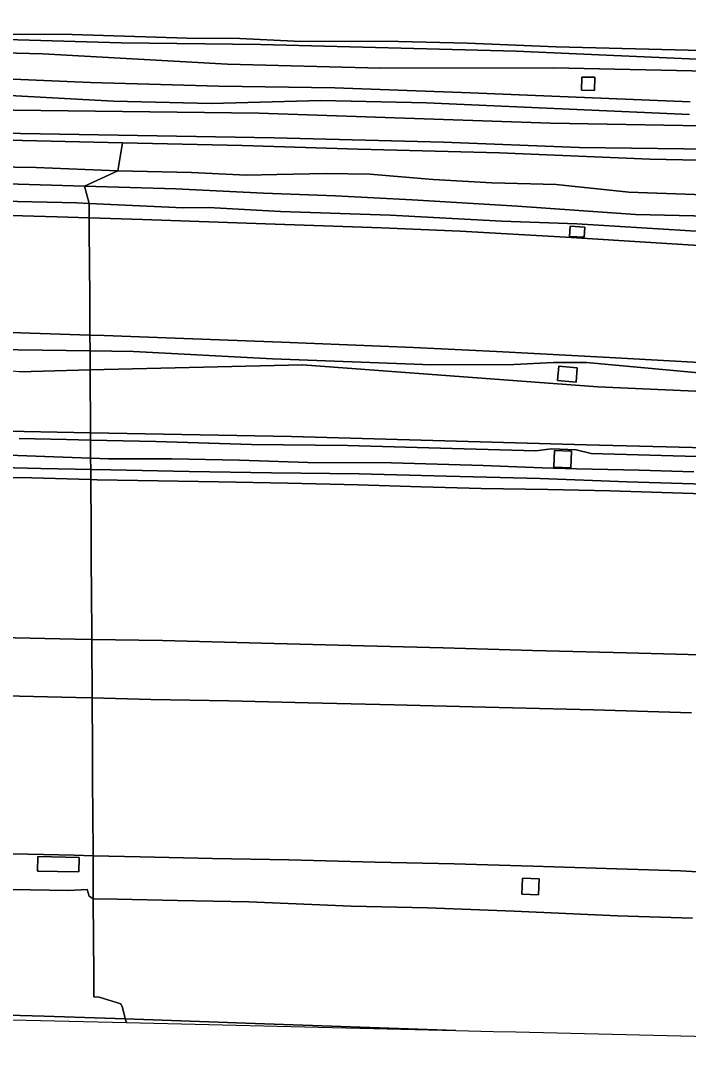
# Model space of a CAD drawing. Extents: x 160203 to 161530, y 379528 to 381797.
# Drawn here: x 160714.9 to 160779.2, y 379578.8 to 379678.1 of the extents above; entities that cross this region are included whole.
import ezdxf

# ---------------------------------------------------------------- set-up
doc = ezdxf.new("R2010")
doc.units = 0
for name, color, linetype in [('IMGEO_Berm_groen', 7, 'Continuous'), ('IMGEO_Grasland_overig', 7, 'Continuous'), ('IMGEO_Groenvoorziening', 7, 'Continuous'), ('IMGEO_Hek', 7, 'Continuous'), ('IMGEO_Rijbaan_autosnelweg', 7, 'Continuous'), ('IMGEO_Rijbaan_autoweg', 7, 'Continuous'), ('IMGEO_Terreindeel_gesloten', 7, 'Continuous'), ('IMGEO_Voetpad_open', 7, 'Continuous')]:
    doc.layers.add(name, color=color, linetype=linetype)

msp = doc.modelspace()

# ---------------------------------------------------------------- linework, layer by layer
at = {"layer": 'IMGEO_Berm_groen'}
for points in [[(160707.195, 379659.514), (160718.41, 379659.2), (160721.498, 379659.1), (160721.49, 379660.49), (160720.313, 379660.546), (160711.712, 379660.756)], [(160787.277, 379657.384), (160768.499, 379658.539), (160761.247, 379658.771), (160750.493, 379659.363), (160739.92, 379659.714), (160733.004, 379660.108), (160730.56, 379660.055), (160721.49, 379660.49), (160721.498, 379659.1), (160726.631, 379658.933), (160738.49, 379658.541), (160749.674, 379658.152), (160757.243, 379657.807), (160767.428, 379657.242), (160785.352, 379656.111)], [(160603.885, 379648.525), (160616.654, 379648.124), (160627.555, 379648.025), (160638.739, 379647.611), (160650.078, 379647.709), (160663.762, 379647.492), (160677.938, 379647.298), (160693.348, 379646.938), (160707.65, 379646.498), (160721.575, 379646.28), (160721.566, 379647.809), (160705.278, 379648.359), (160693.653, 379648.585), (160676.589, 379648.964), (160664.7, 379649.188), (160651.431, 379649.411), (160636.339, 379649.607), (160623.892, 379649.826), (160611.33, 379649.897), (160596.196, 379650.04)], [(160785.47, 379644.868), (160771.648, 379645.655), (160760.747, 379646.235), (160752.735, 379646.608), (160740.032, 379647.141), (160722.924, 379647.763), (160721.566, 379647.809), (160721.575, 379646.28), (160725.771, 379646.215), (160739.159, 379645.52), (160754.519, 379644.949), (160762.407, 379644.964), (160766.244, 379645.156), (160769.431, 379645.165), (160787.564, 379643.508)], [(160714.772, 379644.285), (160721.586, 379644.449), (160721.575, 379646.28), (160707.65, 379646.498)], [(160787.564, 379643.508), (160769.431, 379645.165), (160766.244, 379645.156), (160762.407, 379644.964), (160754.519, 379644.949), (160739.159, 379645.52), (160725.771, 379646.215), (160721.575, 379646.28), (160721.586, 379644.449), (160742.038, 379644.942), (160770.51, 379642.827), (160801.671, 379641.431)], [(160710.283, 379636.37), (160717.221, 379636.115), (160719.872, 379636.018), (160721.638, 379635.954), (160721.627, 379637.694), (160719.324, 379637.745), (160714.742, 379637.848)], [(160714.742, 379637.848), (160719.324, 379637.745), (160721.627, 379637.694), (160721.623, 379638.403), (160711.998, 379638.579)], [(160802.71, 379636.403), (160769.387, 379637.25), (160740.982, 379638.049), (160721.623, 379638.403), (160721.627, 379637.694), (160727.913, 379637.554), (160737.152, 379637.281), (160746.389, 379637.175), (160756.463, 379636.873), (160764.533, 379636.664), (160766.052, 379636.844), (160768.427, 379636.772), (160769.877, 379636.414), (160781.175, 379636.085)], [(160781.175, 379636.085), (160769.877, 379636.414), (160768.427, 379636.772), (160766.052, 379636.844), (160764.533, 379636.664), (160756.463, 379636.873), (160746.389, 379637.175), (160737.152, 379637.281), (160727.913, 379637.554), (160721.627, 379637.694), (160721.638, 379635.954), (160723.381, 379635.89), (160729.464, 379635.905), (160735.994, 379635.758), (160742.562, 379635.536), (160750.63, 379635.495), (160759.461, 379635.237), (160765.138, 379635.008), (160768.44, 379634.925), (160774.488, 379634.792), (160779.775, 379634.652)], [(160707.773, 379635.191), (160716.845, 379634.954), (160720.131, 379634.901), (160721.644, 379634.877), (160721.638, 379635.954), (160719.872, 379636.018), (160717.221, 379636.115), (160710.283, 379636.37)], [(160779.775, 379634.652), (160774.488, 379634.792), (160768.44, 379634.925), (160765.138, 379635.008), (160759.461, 379635.237), (160750.63, 379635.495), (160742.562, 379635.536), (160735.994, 379635.758), (160729.464, 379635.905), (160723.381, 379635.89), (160721.638, 379635.954), (160721.644, 379634.877), (160723.597, 379634.846), (160731.128, 379634.669), (160739.068, 379634.534), (160747.526, 379634.44), (160755.911, 379634.216), (160764.964, 379633.997), (160773.35, 379633.68), (160782.941, 379633.392)], [(160710.311, 379634.16), (160715.978, 379634.07), (160720.512, 379633.935), (160721.65, 379633.901), (160721.644, 379634.877), (160720.131, 379634.901), (160716.845, 379634.954), (160707.773, 379635.191)], [(160782.941, 379633.392), (160773.35, 379633.68), (160764.964, 379633.997), (160755.911, 379634.216), (160747.526, 379634.44), (160739.068, 379634.534), (160731.128, 379634.669), (160723.597, 379634.846), (160721.644, 379634.877), (160721.65, 379633.901), (160722.258, 379633.883), (160728.138, 379633.786), (160733.954, 379633.66), (160740.622, 379633.56), (160747.403, 379633.386), (160753.497, 379633.207), (160759.257, 379633.044), (160765.703, 379632.932), (160771.658, 379632.817), (160778.699, 379632.581), (160785.721, 379632.363)], [(160712.005, 379613.098), (160720.223, 379612.9), (160721.777, 379612.86), (160721.743, 379618.5), (160720.123, 379618.53), (160712.889, 379618.683)], [(160781.602, 379616.976), (160773.273, 379617.192), (160764.201, 379617.42), (160755.593, 379617.698), (160747.969, 379617.882), (160738.099, 379618.131), (160728.555, 379618.382), (160721.743, 379618.5), (160721.777, 379612.86), (160727.439, 379612.712), (160734.961, 379612.564), (160742.595, 379612.398), (160750.878, 379612.201), (160759.671, 379611.961), (160770.088, 379611.708), (160779.531, 379611.438)], [(160710.254, 379594.482), (160719.539, 379594.294), (160721.309, 379594.42), (160721.5, 379593.773), (160721.894, 379593.498), (160721.869, 379597.662), (160720.06, 379597.701), (160706.667, 379597.994)], [(160782.839, 379595.944), (160778.46, 379596.203), (160772.347, 379596.382), (160764.258, 379596.636), (160756.67, 379596.877), (160749.064, 379597.034), (160740.735, 379597.259), (160733.37, 379597.399), (160726.423, 379597.561), (160721.869, 379597.662), (160721.894, 379593.498), (160724.201, 379593.462), (160730.017, 379593.346), (160736.88, 379593.219), (160746.751, 379592.813), (160754.097, 379592.626), (160762.455, 379592.328), (160772.41, 379591.876), (160779.617, 379591.632)], [(160714.047, 379581.844), (160725.078, 379581.58), (160724.964, 379581.96), (160717.15, 379582.205), (160703.243, 379582.572)]]:
    msp.add_lwpolyline(points, dxfattribs=at)
for points in [[(160767.83, 379658.292), (160769.246, 379658.212), (160769.191, 379657.233), (160767.775, 379657.314)], [(160768.533, 379644.669), (160768.412, 379643.277), (160766.632, 379643.427), (160766.754, 379644.819)], [(160767.904, 379635.022), (160766.269, 379635.081), (160766.327, 379636.69), (160767.963, 379636.631)], [(160720.495, 379596.093), (160718.442, 379596.141), (160716.64, 379596.182), (160716.505, 379596.185), (160716.536, 379597.572), (160720.525, 379597.48)], [(160764.864, 379595.424), (160764.797, 379593.879), (160763.195, 379593.949), (160763.262, 379595.494)], [(160725.078, 379581.58), (160756.826, 379580.82), (160755.008, 379580.873), (160738.404, 379581.474), (160724.964, 379581.96)]]:
    msp.add_lwpolyline(points, close=True, dxfattribs=at)
at = {"layer": 'IMGEO_Grasland_overig'}
for points in [[(160609.811, 379677.819), (160617.653, 379677.592), (160628.549, 379677.644), (160638.772, 379677.521), (160651.122, 379677.544), (160664.403, 379677.174), (160670.093, 379677.181), (160675.234, 379677.331), (160680.967, 379677.359), (160697.26, 379677.163), (160713.154, 379676.794), (160719.857, 379676.768), (160730.946, 379676.4), (160736.025, 379676.38), (160741.233, 379676.13), (160751.287, 379676.091), (160757.948, 379675.916), (160766.508, 379675.59), (160788.158, 379675.018)], [(160784.17, 379667.899), (160765.937, 379668.227), (160737.856, 379669.185), (160701.053, 379669.647), (160671.708, 379670.49), (160660.934, 379671.008), (160649.825, 379671.312), (160624.32, 379671.661), (160611.717, 379671.594), (160597.362, 379671.85), (160583.219, 379671.959), (160540.434, 379672.116), (160526.041, 379671.929), (160519.566, 379672.155), (160490.949, 379672.019), (160476.881, 379671.864), (160463.214, 379671.472), (160452.555, 379671.689), (160440.92, 379671.637)], [(160442.8, 379669.22), (160460.825, 379668.755), (160470.365, 379668.767), (160481.098, 379669.13), (160491.995, 379669.115), (160528.697, 379669.402), (160555.864, 379669.341), (160581.449, 379669.478), (160606.616, 379669.232), (160619.495, 379668.985), (160631.783, 379668.922), (160643.419, 379668.686), (160654.235, 379668.273), (160666.84, 379668.024), (160681.176, 379667.536), (160711.084, 379667.31), (160739.309, 379666.816), (160755.626, 379666.388), (160768.718, 379665.89), (160783.831, 379665.683)], [(160708.118, 379664.098), (160716.381, 379663.958), (160724.255, 379663.636), (160724.709, 379666.338), (160712.283, 379666.61)], [(160788.1, 379664.504), (160775.505, 379664.764), (160761.021, 379665.376), (160747.403, 379665.722), (160736.251, 379666.079), (160724.709, 379666.338), (160724.255, 379663.636), (160731.36, 379663.466), (160736.662, 379663.227), (160739.581, 379663.284), (160744.343, 379663.378), (160748.527, 379663.298), (160754.644, 379662.792), (160760.295, 379662.483), (160766.482, 379662.315), (160773.496, 379661.575), (160786.145, 379661.136)], [(160713.602, 379662.375), (160721.044, 379662.165), (160724.255, 379663.636), (160716.381, 379663.958), (160708.118, 379664.098)], [(160786.145, 379661.136), (160773.496, 379661.575), (160766.482, 379662.315), (160760.295, 379662.483), (160754.644, 379662.792), (160748.527, 379663.298), (160744.343, 379663.378), (160739.581, 379663.284), (160736.662, 379663.227), (160731.36, 379663.466), (160724.255, 379663.636), (160721.044, 379662.165), (160729.834, 379661.914), (160738.29, 379661.471), (160745.226, 379661.225), (160752.627, 379660.825), (160762.769, 379660.228), (160774.126, 379659.43), (160786.763, 379659.139)], [(160711.712, 379660.756), (160720.313, 379660.546), (160721.49, 379660.49), (160721.044, 379662.165), (160713.602, 379662.375)], [(160786.763, 379659.139), (160774.126, 379659.43), (160762.769, 379660.228), (160752.627, 379660.825), (160745.226, 379661.225), (160738.29, 379661.471), (160729.834, 379661.914), (160721.044, 379662.165), (160721.49, 379660.49), (160730.56, 379660.055), (160733.004, 379660.108), (160739.92, 379659.714), (160750.493, 379659.363), (160761.247, 379658.771), (160768.499, 379658.539), (160787.277, 379657.384)]]:
    msp.add_lwpolyline(points, dxfattribs=at)
at = {"layer": 'IMGEO_Groenvoorziening'}
for points in [[(160441.119, 379676.682), (160455.424, 379677.059), (160468.236, 379677.103), (160483.419, 379677.588), (160508.261, 379677.983), (160518.758, 379678.104), (160541.489, 379677.736), (160589.292, 379677.349), (160636.083, 379677.12), (160651.826, 379677.172), (160666.856, 379676.838), (160695.815, 379676.793), (160724.569, 379675.967), (160737.996, 379675.788), (160762.639, 379675.158), (160784.398, 379674.187)], [(160784.398, 379674.187), (160762.639, 379675.158), (160737.996, 379675.788), (160724.569, 379675.967), (160695.815, 379676.793), (160666.856, 379676.838), (160651.826, 379677.172), (160636.083, 379677.12), (160589.292, 379677.349), (160541.489, 379677.736), (160518.758, 379678.104), (160508.261, 379677.983), (160483.419, 379677.588), (160468.236, 379677.103), (160455.424, 379677.059), (160441.119, 379676.682)], [(160788.158, 379675.018), (160766.508, 379675.59), (160757.948, 379675.916), (160751.287, 379676.091), (160741.233, 379676.13), (160736.025, 379676.38), (160730.946, 379676.4), (160719.857, 379676.768), (160713.154, 379676.794), (160697.26, 379677.163), (160680.967, 379677.359), (160675.234, 379677.331), (160670.093, 379677.181), (160664.403, 379677.174), (160651.122, 379677.544), (160638.772, 379677.521), (160628.549, 379677.644), (160617.653, 379677.592), (160609.811, 379677.819)], [(160782.51, 379673.201), (160766.236, 379673.545), (160749.565, 379673.527), (160734.809, 379673.906), (160717.033, 379674.911), (160688.912, 379675.617), (160653.122, 379675.94), (160638.644, 379675.836), (160626.987, 379676.136), (160604.496, 379676.468), (160594.359, 379676.339), (160566.918, 379676.46), (160552.271, 379676.291), (160518.656, 379676.211), (160504.808, 379675.978), (160475.631, 379675.936), (160462.023, 379675.666), (160450.052, 379675.331), (160434.473, 379674.642)], [(160434.473, 379674.642), (160450.052, 379675.331), (160462.023, 379675.666), (160475.631, 379675.936), (160504.808, 379675.978), (160518.656, 379676.211), (160552.271, 379676.291), (160566.918, 379676.46), (160594.359, 379676.339), (160604.496, 379676.468), (160626.987, 379676.136), (160638.644, 379675.836), (160653.122, 379675.94), (160688.912, 379675.617), (160717.033, 379674.911), (160734.809, 379673.906), (160749.565, 379673.527), (160766.236, 379673.545), (160782.51, 379673.201)], [(160446.519, 379673.381), (160465.1, 379673.281), (160483.955, 379673.662), (160501.117, 379673.807), (160526.234, 379673.772), (160537.428, 379673.979), (160547.906, 379673.978), (160559.728, 379673.767), (160570.577, 379673.438), (160577.837, 379673.666), (160590.06, 379673.809), (160610.835, 379673.602), (160624.034, 379673.716), (160637.658, 379673.429), (160664.39, 379673.109), (160678.732, 379672.755), (160687.428, 379672.72), (160699.172, 379673.097), (160721.626, 379672.133), (160733.982, 379671.798), (160745.179, 379671.619), (160758.236, 379671.162), (160779.421, 379670.279)], [(160779.421, 379670.279), (160758.236, 379671.162), (160745.179, 379671.619), (160733.982, 379671.798), (160721.626, 379672.133), (160699.172, 379673.097), (160687.428, 379672.72), (160678.732, 379672.755), (160664.39, 379673.109), (160637.658, 379673.429), (160624.034, 379673.716), (160610.835, 379673.602), (160590.06, 379673.809), (160577.837, 379673.666), (160570.577, 379673.438), (160559.728, 379673.767), (160547.906, 379673.978), (160537.428, 379673.979), (160526.234, 379673.772), (160501.117, 379673.807), (160483.955, 379673.662), (160465.1, 379673.281), (160446.519, 379673.381)], [(160779.339, 379669.046), (160753.998, 379670.169), (160743.811, 379670.412), (160733.298, 379670.119), (160723.848, 379670.332), (160713.235, 379670.92), (160707.369, 379671.127), (160700.012, 379671.597), (160688.6, 379671.13), (160673.156, 379671.383), (160633.97, 379672.607), (160621.892, 379672.687), (160607.241, 379672.578), (160594.518, 379672.763), (160582.386, 379672.639), (160560.382, 379672.615), (160550.086, 379672.691), (160528.854, 379672.636), (160518.257, 379672.785), (160506.283, 379672.77), (160493.791, 379672.669), (160469.607, 379672.256), (160456.715, 379672.172), (160446.256, 379672.371)], [(160446.256, 379672.371), (160456.715, 379672.172), (160469.607, 379672.256), (160493.791, 379672.669), (160506.283, 379672.77), (160518.257, 379672.785), (160528.854, 379672.636), (160550.086, 379672.691), (160560.382, 379672.615), (160582.386, 379672.639), (160594.518, 379672.763), (160607.241, 379672.578), (160621.892, 379672.687), (160633.97, 379672.607), (160673.156, 379671.383), (160688.6, 379671.13), (160700.012, 379671.597), (160707.369, 379671.127), (160713.235, 379670.92), (160723.848, 379670.332), (160733.298, 379670.119), (160743.811, 379670.412), (160753.998, 379670.169), (160779.339, 379669.046)], [(160440.92, 379671.637), (160452.555, 379671.689), (160463.214, 379671.472), (160476.881, 379671.864), (160490.949, 379672.019), (160519.566, 379672.155), (160526.041, 379671.929), (160540.434, 379672.116), (160583.219, 379671.959), (160597.362, 379671.85), (160611.717, 379671.594), (160624.32, 379671.661), (160649.825, 379671.312), (160660.934, 379671.008), (160671.708, 379670.49), (160701.053, 379669.647), (160737.856, 379669.185), (160765.937, 379668.227), (160784.17, 379667.899)], [(160783.831, 379665.683), (160768.718, 379665.89), (160755.626, 379666.388), (160739.309, 379666.816), (160711.084, 379667.31), (160681.176, 379667.536), (160666.84, 379668.024), (160654.235, 379668.273), (160643.419, 379668.686), (160631.783, 379668.922), (160619.495, 379668.985), (160606.616, 379669.232), (160581.449, 379669.478), (160555.864, 379669.341), (160528.697, 379669.402), (160491.995, 379669.115), (160481.098, 379669.13), (160470.365, 379668.767), (160460.825, 379668.755), (160442.8, 379669.22)], [(160607.32, 379668.464), (160619.725, 379668.244), (160629.123, 379668.368), (160641.414, 379667.989), (160653.051, 379667.584), (160664.372, 379667.281), (160676.102, 379667.045), (160699.92, 379666.84), (160712.283, 379666.61), (160724.709, 379666.338), (160736.251, 379666.079), (160747.403, 379665.722), (160761.021, 379665.376), (160775.505, 379664.764), (160788.1, 379664.504)]]:
    msp.add_lwpolyline(points, dxfattribs=at)
for points in [[(160770.19, 379671.386), (160768.931, 379671.41), (160768.957, 379672.668), (160770.216, 379672.644)], [(160721.623, 379638.403), (160721.586, 379644.449), (160714.772, 379644.285), (160700.994, 379645.57), (160682.423, 379646.343), (160690.578, 379642.21), (160694.988, 379639.729), (160698.166, 379638.666), (160705.274, 379638.445), (160711.998, 379638.579)], [(160721.586, 379644.449), (160721.623, 379638.403), (160740.982, 379638.049), (160769.387, 379637.25), (160802.71, 379636.403), (160829.245, 379635.403), (160856.465, 379633.746), (160856.829, 379637.29), (160829.484, 379638.888), (160801.671, 379641.431), (160770.51, 379642.827), (160742.038, 379644.942)]]:
    msp.add_lwpolyline(points, close=True, dxfattribs=at)
at = {"layer": 'IMGEO_Hek'}
msp.add_lwpolyline([(160788.158, 379675.018), (160766.508, 379675.59), (160757.948, 379675.916), (160751.287, 379676.091), (160741.233, 379676.13), (160736.025, 379676.38), (160730.946, 379676.4), (160719.857, 379676.768), (160713.154, 379676.794), (160697.26, 379677.163), (160680.967, 379677.359), (160675.234, 379677.331), (160670.093, 379677.181), (160664.403, 379677.174), (160651.122, 379677.544), (160638.772, 379677.521), (160628.549, 379677.644), (160617.653, 379677.592), (160609.811, 379677.819)], dxfattribs=at)
at = {"layer": 'IMGEO_Rijbaan_autosnelweg'}
for points in [[(160712.889, 379618.683), (160720.123, 379618.53), (160721.743, 379618.5), (160721.739, 379619.183), (160721.717, 379622.782), (160721.696, 379626.289), (160721.674, 379629.874), (160721.654, 379633.184), (160721.65, 379633.901), (160720.512, 379633.935), (160715.978, 379634.07), (160710.311, 379634.16)], [(160785.721, 379632.363), (160778.699, 379632.581), (160771.658, 379632.817), (160765.703, 379632.932), (160759.257, 379633.044), (160753.497, 379633.207), (160747.403, 379633.386), (160740.622, 379633.56), (160733.954, 379633.66), (160728.138, 379633.786), (160722.258, 379633.883), (160721.65, 379633.901), (160721.654, 379633.184), (160721.674, 379629.874), (160721.696, 379626.289), (160721.717, 379622.782), (160721.739, 379619.183), (160721.743, 379618.5), (160728.555, 379618.382), (160738.099, 379618.131), (160747.969, 379617.882), (160755.593, 379617.698), (160764.201, 379617.42), (160773.273, 379617.192), (160781.602, 379616.976)], [(160706.667, 379597.994), (160720.06, 379597.701), (160721.869, 379597.662), (160721.866, 379598.149), (160721.846, 379601.443), (160721.824, 379605.046), (160721.803, 379608.56), (160721.781, 379612.187), (160721.777, 379612.86), (160720.223, 379612.9), (160712.005, 379613.098)], [(160779.531, 379611.438), (160770.088, 379611.708), (160759.671, 379611.961), (160750.878, 379612.201), (160742.595, 379612.398), (160734.961, 379612.564), (160727.439, 379612.712), (160721.777, 379612.86), (160721.781, 379612.187), (160721.803, 379608.56), (160721.824, 379605.046), (160721.846, 379601.443), (160721.866, 379598.149), (160721.869, 379597.662), (160726.423, 379597.561), (160733.37, 379597.399), (160740.735, 379597.259), (160749.064, 379597.034), (160756.67, 379596.877), (160764.258, 379596.636), (160772.347, 379596.382), (160778.46, 379596.203), (160782.839, 379595.944)]]:
    msp.add_lwpolyline(points, dxfattribs=at)
at = {"layer": 'IMGEO_Rijbaan_autoweg'}
for points in [[(160705.278, 379648.359), (160721.566, 379647.809), (160721.544, 379651.42), (160721.525, 379654.68), (160721.505, 379657.933), (160721.489, 379658.357), (160721.498, 379659.1), (160718.41, 379659.2), (160707.195, 379659.514)], [(160785.352, 379656.111), (160767.428, 379657.242), (160757.243, 379657.807), (160749.674, 379658.152), (160738.49, 379658.541), (160726.631, 379658.933), (160721.498, 379659.1), (160721.489, 379658.357), (160721.505, 379657.933), (160721.525, 379654.68), (160721.544, 379651.42), (160721.566, 379647.809), (160722.924, 379647.763), (160740.032, 379647.141), (160752.735, 379646.608), (160760.747, 379646.235), (160771.648, 379645.655), (160785.47, 379644.868)], [(160703.243, 379582.572), (160717.15, 379582.205), (160724.964, 379581.96), (160724.922, 379582.147), (160724.821, 379582.494), (160724.706, 379583.04), (160724.559, 379583.398), (160722.461, 379584.018), (160721.951, 379584.055), (160721.937, 379586.37), (160721.918, 379589.551), (160721.894, 379593.498), (160721.5, 379593.773), (160721.309, 379594.42), (160719.539, 379594.294), (160710.254, 379594.482)], [(160779.617, 379591.632), (160772.41, 379591.876), (160762.455, 379592.328), (160754.097, 379592.626), (160746.751, 379592.813), (160736.88, 379593.219), (160730.017, 379593.346), (160724.201, 379593.462), (160721.894, 379593.498), (160721.918, 379589.551), (160721.937, 379586.37), (160721.951, 379584.055), (160722.461, 379584.018), (160724.559, 379583.398), (160724.706, 379583.04), (160724.821, 379582.494), (160724.922, 379582.147), (160724.964, 379581.96), (160738.404, 379581.474), (160755.008, 379580.873), (160756.826, 379580.82), (160760.45, 379580.733), (160762.603, 379580.682), (160840.823, 379578.81)]]:
    msp.add_lwpolyline(points, dxfattribs=at)
at = {"layer": 'IMGEO_Terreindeel_gesloten'}
for points in [[(160767.83, 379658.292), (160767.775, 379657.314), (160769.191, 379657.233), (160769.246, 379658.212)], [(160768.533, 379644.669), (160766.754, 379644.819), (160766.632, 379643.427), (160768.412, 379643.277)], [(160767.904, 379635.022), (160767.963, 379636.631), (160766.327, 379636.69), (160766.269, 379635.081)], [(160720.495, 379596.093), (160720.525, 379597.48), (160716.536, 379597.572), (160716.505, 379596.185), (160716.64, 379596.182), (160718.442, 379596.141)], [(160764.864, 379595.424), (160763.262, 379595.494), (160763.195, 379593.949), (160764.797, 379593.879)]]:
    msp.add_lwpolyline(points, close=True, dxfattribs=at)
at = {"layer": 'IMGEO_Voetpad_open'}
msp.add_lwpolyline([(160770.216, 379672.644), (160768.957, 379672.668), (160768.931, 379671.41), (160770.19, 379671.386)], close=True, dxfattribs=at)

doc.saveas('drawing.dxf')
